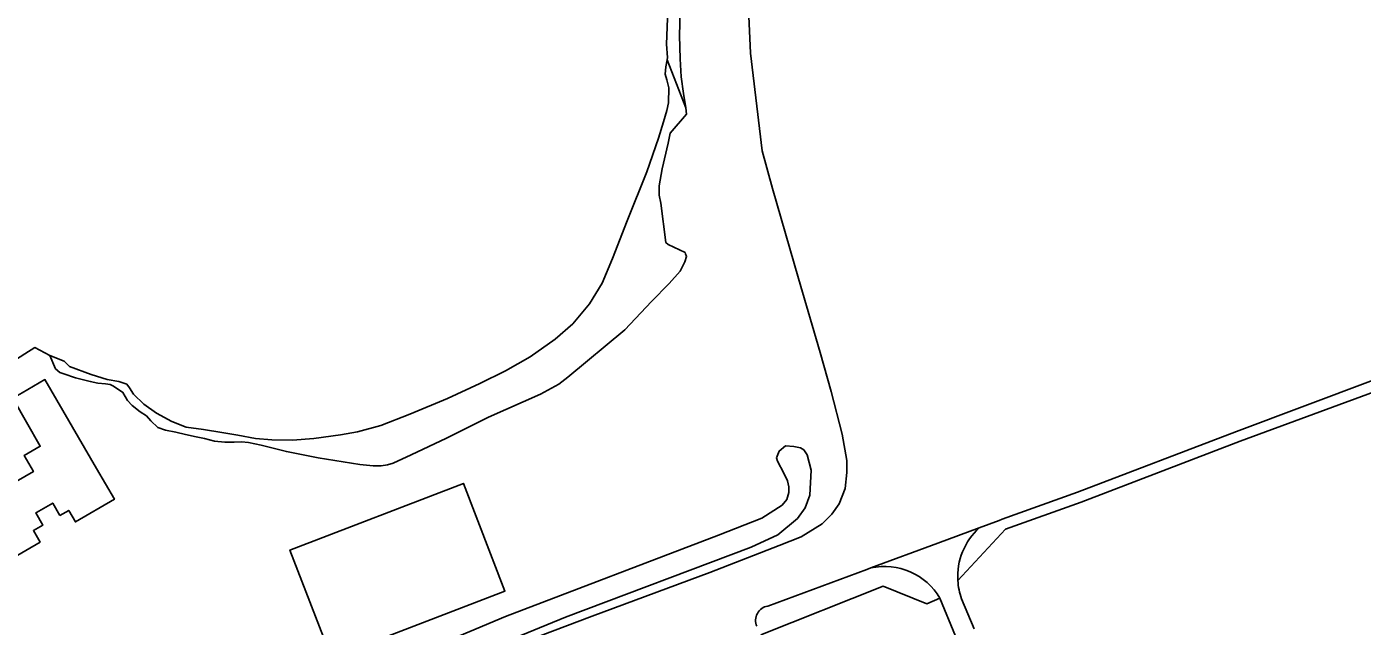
# Model space of a CAD drawing. Extents: x 130998 to 133001, y 398999 to 403002.
# Drawn here: x 132519.6 to 132773.3, y 402580.6 to 402694.6 of the extents above; entities that cross this region are included whole.
import ezdxf

# ---------------------------------------------------------------- set-up
doc = ezdxf.new("R2010")
doc.units = 0
doc.layers.add('gx-grn-maaiveld', color=7, linetype='Continuous')

msp = doc.modelspace()

# ---------------------------------------------------------------- linework, layer by layer
at = {"layer": 'gx-grn-maaiveld'}
for p, q in [((132644.83, 402679.22), (132641.29, 402688.31)), ((132700.54, 402599.36), (132704.3, 402600.75)), ((132704.88, 402600.98), (132704.3, 402600.75)), ((132696.05, 402578.74), (132693.07, 402585.96)), ((132697.19, 402585.88), (132699.55, 402580.19))]:
    msp.add_line(p, q, dxfattribs=at)
for points in [[(132641.29, 402688.31), (132641.35, 402688.78), (132641.13, 402691.33), (132641.53, 402701.16)], [(132610.09, 402576.15), (132627.01, 402582.55), (132649.35, 402590.84), (132662.52, 402596.02), (132666.69, 402597.63), (132670.71, 402600.12), (132672.54, 402601.95), (132673.93, 402603.93), (132675.06, 402606.87), (132675.38, 402609.91), (132675.37, 402612.14), (132674.49, 402617.2), (132672.41, 402625.3), (132670.31, 402632.67), (132666.23, 402646.73), (132661.25, 402663.85), (132659.32, 402671.04), (132657.08, 402689.57), (132656.73, 402698.04)], [(132643.71, 402697.42), (132643.62, 402692.93), (132643.74, 402688.53), (132643.9, 402685.07), (132644.36, 402681.92), (132644.83, 402679.22)], [(132523.97, 402632.14), (132526.73, 402631.02), (132527.73, 402630.01), (132531.86, 402628.51), (132534.9, 402627.58), (132537.11, 402627.16), (132538.61, 402626.7), (132539.16, 402626), (132539.92, 402624.8), (132541.86, 402622.84), (132544.28, 402621.17), (132547.18, 402619.56), (132549.9, 402618.53), (132553.21, 402618.05), (132556.69, 402617.46), (132559.68, 402616.99), (132563.04, 402616.35), (132566.19, 402616.09), (132570.08, 402616), (132574.15, 402616.33), (132579.22, 402617.06), (132582.45, 402617.63), (132586.9, 402618.83), (132592.4, 402621), (132599.52, 402623.95), (132605.69, 402626.78), (132610.54, 402629.23), (132615.26, 402631.88), (132619.96, 402635.25), (132623.31, 402638.15), (132626.5, 402641.93), (132628.93, 402645.87), (132630.88, 402650.57), (132633.68, 402657.7), (132637.38, 402667.04), (132639.61, 402673.44), (132640.56, 402676.57), (132641.2, 402678.73), (132641.54, 402680.16), (132641.58, 402683.03), (132641.2, 402684.52), (132640.85, 402685.58), (132641.03, 402687.02), (132641.29, 402688.31)], [(132644.83, 402679.22), (132644.93, 402677.98), (132641.86, 402674.42), (132641.43, 402672.46), (132640.28, 402667.62), (132639.75, 402664.37), (132639.77, 402662.59), (132640.04, 402661.08), (132641.03, 402653.58), (132641.44, 402653.24), (132644.65, 402651.68), (132644.77, 402651.46), (132644.95, 402650.94), (132644.61, 402649.94), (132643.7, 402648.17), (132641.66, 402645.78), (132638.26, 402642.38), (132633.23, 402636.99), (132622.36, 402628.01), (132620.67, 402626.66), (132617.18, 402624.76), (132607.3, 402620.42), (132599.36, 402616.4), (132592.64, 402613.21), (132589.22, 402611.66), (132588.13, 402611.34), (132586.91, 402611.14), (132585.41, 402611.12), (132582.89, 402611.4), (132574.97, 402612.67), (132568.95, 402613.86), (132564.14, 402615.08), (132561.71, 402615.57), (132560.42, 402615.69), (132559.01, 402615.66), (132557.23, 402615.64), (132555.29, 402615.84), (132553.4, 402616.36), (132551.77, 402616.67), (132549.77, 402617.08), (132547.95, 402617.53), (132545.99, 402617.93), (132544.54, 402618.46), (132543.16, 402619.73), (132542.34, 402620.63), (132541.17, 402621.39), (132539.61, 402622.61), (132538.76, 402623.59), (132537.87, 402625.12), (132536.09, 402626.31), (132535.45, 402626.62), (132534.59, 402626.76), (132533.13, 402626.84), (132531.69, 402627.19), (132528.85, 402627.86), (132526.65, 402628.64), (132525.87, 402628.9), (132525.05, 402629.61), (132523.97, 402632.14)], [(132989.57, 402665.12), (132914.41, 402662.76), (132905.4, 402662.56), (132896.43, 402662.09), (132887.49, 402661.34), (132878.57, 402660.31), (132869.83, 402659.04), (132862.74, 402657.36), (132750.12, 402615.81), (132719.87, 402604.24), (132705.55, 402599.1), (132696.47, 402589.36)], [(132827.79, 402647.17), (132749.41, 402617.68), (132719.17, 402606.12), (132704.88, 402600.98)], [(132523.97, 402632.14), (132521.17, 402633.62), (132519.28, 402632.43), (132515.91, 402630.3), (132497.63, 402619.89)], [(132525.92, 402601.71), (132524.55, 402604.06), (132521.46, 402602.27), (132521.33, 402602.2), (132522.67, 402599.88), (132520.87, 402598.84), (132522.14, 402596.64), (132516.73, 402593.5), (132514.92, 402596.63), (132513.12, 402595.58), (132509.54, 402602.33), (132512.28, 402603.9), (132511.74, 402604.84), (132520.88, 402610.07), (132519.13, 402613.12), (132522.18, 402614.87), (132516.95, 402624.01), (132518.75, 402625.05), (132523.08, 402627.55), (132532.85, 402610.62), (132536.27, 402604.79), (132528.85, 402600.49), (132527.58, 402602.68), (132525.92, 402601.71)], [(132610.53, 402582.49), (132651.04, 402597.99), (132659.23, 402601.17), (132663.08, 402603.68), (132663.96, 402604.75), (132664.34, 402606.08), (132664.38, 402607.15), (132664.1, 402608.28), (132663.45, 402609.73), (132662.19, 402612.02), (132662, 402612.7), (132662.54, 402613.96), (132663.76, 402614.95), (132665.3, 402614.82), (132666.6, 402614.59), (132667.21, 402614.17), (132667.87, 402613.27), (132668.62, 402610.35), (132668.36, 402605.57), (132667.49, 402603.17), (132666.04, 402601.15), (132662.31, 402598.04), (132657.22, 402595.66), (132621.95, 402582.39), (132571.35, 402561.58)], [(132577.47, 402574.64), (132569.59, 402595.14), (132602.57, 402607.82), (132610.45, 402587.31), (132577.47, 402574.64)], [(132700.54, 402599.36), (132692.66, 402596.45), (132679.94, 402591.73)], [(132679.94, 402591.73), (132679.19, 402591.45), (132660.38, 402584.5)], [(132659.07, 402578.99), (132682.29, 402588.27), (132690.57, 402584.93), (132693.07, 402585.96)], [(132565.52, 402563.57), (132610.53, 402582.49)]]:
    msp.add_lwpolyline(points, dxfattribs=at)
for centre, radius, start, end in [((132708.92, 402590.13), 12.47, 132.2172, 183.5458), ((132682.57, 402579.9), 12.12, 30.0269, 102.5382), ((132708.93, 402590.13), 12.48, 183.5573, 199.9228), ((132660.84, 402581.76), 2.78, 99.624, 203.7497)]:
    msp.add_arc(centre, radius, start, end, dxfattribs=at)

doc.saveas('drawing.dxf')
